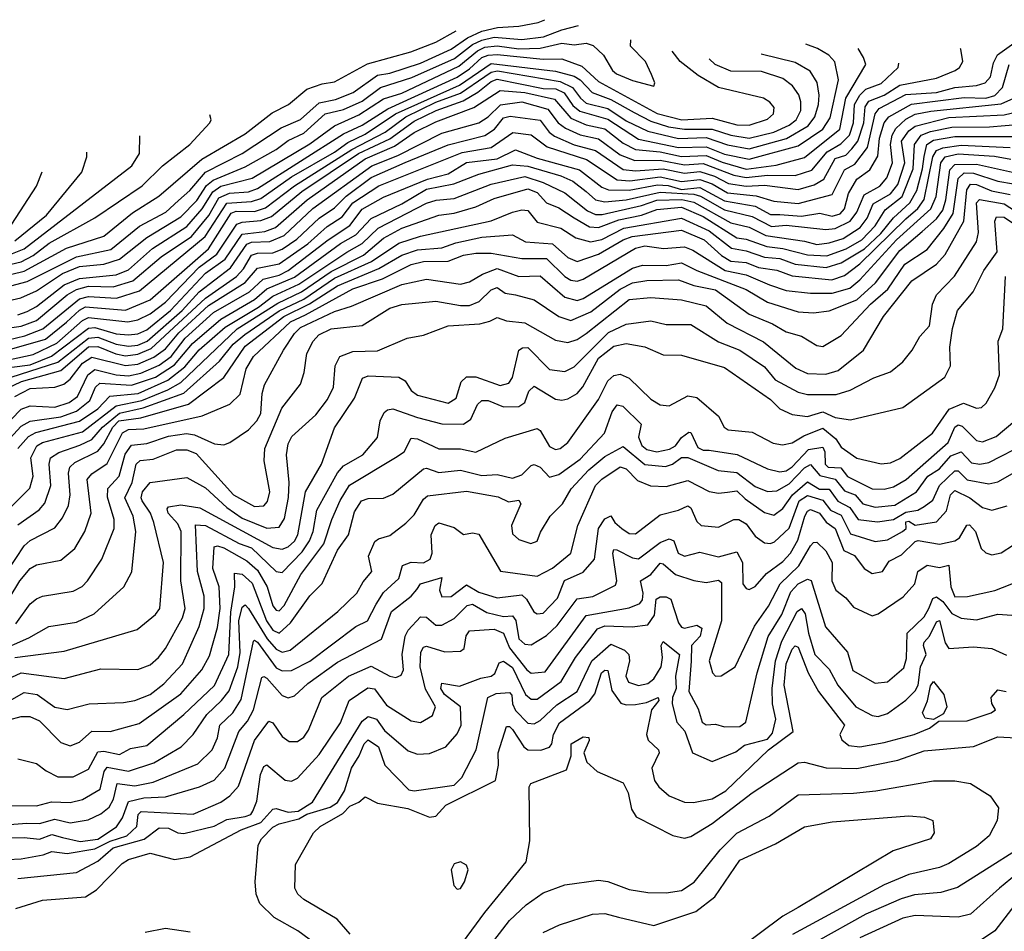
# Model space of a CAD drawing. Extents: x 1173029 to 1307123, y 522559 to 678521.
# Tile 559 of 623: x 1221741 to 1224946, y 668564 to 671531. Entities that reach past the tile are written whole.
import ezdxf

# ---------------------------------------------------------------- set-up
doc = ezdxf.new("R2010")
doc.units = 0

msp = doc.modelspace()

# ---------------------------------------------------------------- linework, layer by layer
at = {"layer": '0CON10XD'}
for points in [[(1221625, 670641.5), (1221765, 670678.9), (1221925, 670758.9), (1222036.8, 670783.2), (1222130.9, 670859.1), (1222216.5, 670905), (1222257.9, 670942.1), (1222294.8, 670975.2), (1222345.2, 671034.8), (1222464.8, 671095), (1222591.6, 671178.4), (1222655, 671205.9), (1222715, 671260.4), (1222768.6, 671271.4), (1222826, 671294), (1222905, 671349.9), (1222945, 671357), (1223045, 671389.5), (1223145.2, 671435), (1223198.5, 671471.5), (1223245, 671493.5), (1223295.4, 671505.4), (1223365, 671509.3), (1223428.7, 671521.3), (1223449.6, 671530.8)], [(1221645, 670603.1), (1221743.9, 670626.1), (1221795, 670648), (1221880, 670705), (1221935, 670727.3), (1222015, 670735.1), (1222065, 670751.6), (1222155, 670822.6), (1222265, 670889.7), (1222317.2, 670942.8), (1222349.2, 670990.8), (1222370.9, 671009.1), (1222475, 671051.8), (1222575, 671108.3), (1222615, 671138), (1222665, 671161.4), (1222735, 671224.4), (1222795, 671238.5), (1222855, 671265.3), (1222915, 671310.1), (1223017.3, 671342.7), (1223155.5, 671404.5), (1223215, 671450.2), (1223245, 671464.3), (1223285, 671473.6), (1223375, 671466.1), (1223445.2, 671474.8), (1223505, 671497.7), (1223559.9, 671512)], [(1221625, 670680.6), (1221755, 670712.8), (1221892.9, 670787), (1222015, 670826.5), (1222107.8, 670902.2), (1222193.6, 670956.4), (1222333.3, 671076.7), (1222475, 671159.8), (1222562.5, 671227.5), (1222616.1, 671255), (1222674.8, 671305.2), (1222725, 671322.2), (1222765, 671328.8), (1222872.7, 671387.3), (1223013.3, 671426.7), (1223095, 671457.9), (1223161.6, 671494.7)], [(1221685, 670420.2), (1221785, 670441.1), (1221861.6, 670478.4), (1221945, 670551.6), (1221965, 670562.2), (1222092.6, 670547.4), (1222125, 670554.2), (1222165, 670574.2), (1222215, 670611.7), (1222324.6, 670725.4), (1222382.6, 670767.4), (1222447.7, 670865), (1222465, 670872.2), (1222525, 670877.8), (1222559.8, 670890.2), (1222658.7, 670971.3), (1222843.4, 671095), (1222945, 671142.7), (1223025, 671200.9), (1223095.9, 671235), (1223183.7, 671266.3), (1223232.2, 671295), (1223275, 671329.3), (1223295, 671337.8), (1223445, 671306.8), (1223485.6, 671305.6), (1223512.6, 671292.6), (1223541.6, 671251.6), (1223563.6, 671233.6), (1223655, 671207.2), (1223755, 671141.8), (1223885, 671114.5), (1223975, 671117.6), (1224035, 671093.5), (1224115, 671076.5), (1224275, 671119.9), (1224354.9, 671175), (1224378.2, 671211.8), (1224405.8, 671335), (1224393.4, 671393.4), (1224374.7, 671415), (1224337.6, 671437.6), (1224299, 671451.5)], [(1221725.2, 670305), (1221775, 670330.7), (1221854.6, 670335.4), (1221884.7, 670345.3), (1221905, 670361.6), (1221945, 670413.2), (1221975, 670432.8), (1222085, 670405.1), (1222125, 670410.3), (1222177.3, 670432.7), (1222215, 670459.3), (1222258.3, 670511.7), (1222355, 670600.5), (1222474.5, 670675.5), (1222515, 670721.8), (1222585, 670736.1), (1222678.6, 670801.4), (1222741.8, 670858.2), (1222790.4, 670889.6), (1222825.3, 670934.7), (1222910, 670990), (1223180.8, 671099.2), (1223275.5, 671114.5), (1223345.9, 671164.1), (1223405, 671155.8), (1223457.1, 671117.1), (1223585.9, 671075.9), (1223685, 671009.7), (1223726.7, 671006.7), (1223825, 671019.4), (1223895, 671004.3), (1223955, 671010.6), (1223995, 670996.8), (1224045, 670967), (1224138.1, 670958.1), (1224195, 670940.5), (1224275, 670933.1), (1224385, 670961.9), (1224425, 671042.4), (1224458.9, 671061.1), (1224500.2, 671115), (1224525.7, 671224.3), (1224538.6, 671241.4), (1224625, 671287.5), (1224725, 671294.3), (1224785, 671310.4), (1224855, 671316.3), (1224883.5, 671325), (1224900.6, 671345), (1224909.9, 671390.1), (1224923.5, 671416.5), (1224991.6, 671465)], [(1221735, 670570.6), (1221765, 670581.1), (1221795, 670597.8), (1221885, 670667.9), (1221935, 670688.9), (1222055, 670700.1), (1222095, 670716.9), (1222173.3, 670786.7), (1222285, 670858.4), (1222335, 670915.4), (1222369, 670971), (1222395, 670989.3), (1222497.4, 671015), (1222685, 671126.6), (1222765, 671185.9), (1222845, 671221.1), (1222925, 671273.5), (1222985, 671291.8), (1223170.4, 671379.6), (1223230.3, 671429.7), (1223255, 671441.2), (1223295, 671446.2), (1223365, 671436), (1223435, 671437.9), (1223505, 671454.9), (1223545, 671449.4), (1223585, 671454.8), (1223606.9, 671446.9), (1223641.1, 671415), (1223670.7, 671365), (1223683.6, 671355), (1223735, 671332.8), (1223805, 671314.2), (1223808, 671325), (1223797.7, 671352.3), (1223777.5, 671395), (1223728.5, 671445), (1223730.4, 671465.6)], [(1221685, 670525.3), (1221745, 670534), (1221795, 670551.6), (1221894.9, 670635), (1221925, 670652.5), (1221965, 670663.3), (1222045, 670661.1), (1222108.6, 670681.4), (1222201.3, 670758.7), (1222300.3, 670825), (1222355.9, 670894.1), (1222388.9, 670951.1), (1222423.6, 670966.4), (1222485, 670971.2), (1222515, 670982), (1222795, 671159.7), (1222855, 671187.5), (1222939.1, 671240.9), (1223165, 671344), (1223205, 671370.4), (1223245, 671407.6), (1223265, 671415.5), (1223295, 671417.5), (1223445, 671402.1), (1223505, 671403.8), (1223570, 671380), (1223625, 671329.2), (1223815.7, 671225.7), (1223895.4, 671205.4), (1223995, 671210.7), (1224075, 671188.5), (1224115, 671187.6), (1224175, 671207.6), (1224194.5, 671225), (1224196.4, 671245), (1224182.7, 671262.7), (1224162, 671275), (1224015, 671309.7), (1223949.5, 671349.5), (1223890.4, 671395), (1223864.8, 671428.6)], [(1221685, 670451.5), (1221825, 670491.3), (1221893.2, 670546.8), (1221935, 670585.5), (1221955, 670596.1), (1222084.7, 670585.3), (1222165, 670619), (1222355.1, 670785), (1222428.8, 670901.2), (1222445, 670907.5), (1222505, 670907.2), (1222541.2, 670918.8), (1222635, 670990.5), (1222821.8, 671108.2), (1222930.5, 671165), (1222997.3, 671215), (1223095, 671262.8), (1223175, 671291.4), (1223255, 671345.9), (1223275, 671359.9), (1223295.6, 671364.4), (1223499.5, 671329.5), (1223540.1, 671310.1), (1223565.6, 671275), (1223585, 671259.1), (1223655, 671241.4), (1223715, 671201.8), (1223785, 671167.7), (1223885, 671144.2), (1223975, 671147), (1224045, 671123.9), (1224115, 671110.8), (1224236.2, 671143.8), (1224307, 671185), (1224328.3, 671215), (1224340.8, 671255), (1224342.9, 671285), (1224336.3, 671326.3), (1224313.3, 671363.3), (1224265, 671391.5), (1224154.2, 671418.1)], [(1221699.1, 670330.9), (1221746.8, 670353.2), (1221875, 670389.8), (1221965, 670466.2), (1221995, 670467.8), (1222053.2, 670443.2), (1222085, 670437), (1222125, 670442.2), (1222168.6, 670461.4), (1222345.7, 670624.3), (1222445.8, 670695), (1222469.4, 670720.6), (1222495.2, 670764.7), (1222515, 670771.4), (1222565, 670772.2), (1222595, 670784.4), (1222643.2, 670816.8), (1222715, 670885.1), (1222765, 670918.5), (1222803.8, 670956.2), (1222885, 671017.6), (1222995, 671066.1), (1223135, 671123.5), (1223255, 671153.7), (1223285.8, 671174.2), (1223315, 671211.8), (1223337, 671217), (1223435, 671203.9), (1223464.3, 671165), (1223481.8, 671151.8), (1223545, 671124.1), (1223614.9, 671104.9), (1223705, 671043.7), (1223745, 671038.5), (1223835, 671045.3), (1223905, 671031.2), (1223955, 671036.9), (1224001.9, 671021.9), (1224048.2, 670998.2), (1224105, 670988.7), (1224165, 670991.9), (1224275, 670978.1), (1224326.8, 670993.2), (1224358, 671012), (1224395, 671079.1), (1224430.1, 671089.9), (1224449.7, 671110.3), (1224469.3, 671135), (1224488.6, 671195), (1224493.1, 671246.9), (1224504.2, 671265.8), (1224555, 671285.1), (1224605, 671318), (1224725, 671341), (1224785.6, 671365), (1224800, 671375), (1224811.1, 671395), (1224803.6, 671435), (1224802.5, 671436.9)], [(1221715, 670400.6), (1221775, 670408.1), (1221843.8, 670436.2), (1221965, 670527), (1221985, 670529.2), (1222055, 670509.1), (1222095, 670505.1), (1222125, 670508.4), (1222155, 670521.7), (1222231.8, 670585), (1222345, 670706.1), (1222408.9, 670751.1), (1222465, 670832.7), (1222538.5, 670841.5), (1222573.5, 670855), (1222676.8, 670945), (1222865, 671077.8), (1222961, 671119), (1223025, 671163.2), (1223095, 671198.9), (1223219, 671245), (1223305, 671300.4), (1223385, 671293.6), (1223481.8, 671271.8), (1223535, 671210.5), (1223585, 671188.2), (1223645, 671175.3), (1223705, 671129.3), (1223745, 671108), (1223825, 671100.7), (1223895, 671086.1), (1223975, 671089.4), (1224027.2, 671067.2), (1224105, 671044.9), (1224202.5, 671057.5), (1224295, 671082.4), (1224409.9, 671175), (1224429.4, 671275), (1224494.8, 671385), (1224487.6, 671407.6), (1224469.4, 671437)], [(1221645, 670160.9), (1221745, 670263.1), (1221775, 670273.9), (1221855, 670270.5), (1221901.7, 670285), (1221929, 670305), (1221961.9, 670375), (1221985, 670392.1), (1222055, 670375.4), (1222095, 670372.3), (1222135, 670380.1), (1222195, 670406.9), (1222233.4, 670435), (1222279.3, 670495), (1222371.8, 670578.2), (1222488.2, 670645), (1222533.6, 670686.4), (1222585, 670699.5), (1222615, 670714.9), (1222745, 670814.2), (1222815, 670861.6), (1222855, 670914.6), (1222925, 670952.8), (1223068.1, 671011.9), (1223135, 671029.2), (1223195, 671066), (1223295, 671078.3), (1223355, 671107.4), (1223425, 671080.7), (1223562.7, 671042.7), (1223635, 670985.7), (1223656.8, 670976.8), (1223725, 670976.1), (1223816.9, 670993.1), (1223851.2, 670991.2), (1223895, 670977.8), (1223954.9, 670984.9), (1224035, 670941.7), (1224135, 670923.8), (1224185, 670896.6), (1224215, 670896.7), (1224285, 670891.3), (1224345, 670901.1), (1224385, 670891.9), (1224411.2, 670898.8), (1224425.9, 670915), (1224438.5, 670965), (1224465, 671011.9), (1224507.8, 671042.2), (1224533.5, 671086.5), (1224539.7, 671145), (1224555, 671195.2), (1224569.5, 671215), (1224643.7, 671256.3), (1224815, 671277.8), (1224885, 671275.2), (1224915, 671283.6), (1224940, 671310), (1224961.8, 671385)], [(1221675, 670482.7), (1221757.6, 670502.4), (1221815.4, 670524.6), (1221935, 670622.5), (1221965, 670630.5), (1222055.3, 670624.7), (1222131.1, 670648.9), (1222344.5, 670825), (1222415, 670934.3), (1222495, 670939.5), (1222525, 670948.8), (1222625, 671019.3), (1222765, 671100), (1222808.6, 671131.4), (1222865, 671158.4), (1222963.6, 671225), (1223171.8, 671318.2), (1223275, 671388.7), (1223485, 671363.5), (1223545, 671346.8), (1223565.1, 671335.1), (1223603.5, 671293.5), (1223665, 671271.4), (1223741.2, 671228.8), (1223795, 671200.3), (1223852.6, 671182.6), (1223904.2, 671174.2), (1223994.6, 671174.6), (1224055, 671154.9), (1224115, 671145.6), (1224195, 671164.9), (1224245, 671187.7), (1224267.7, 671205), (1224282.8, 671235), (1224283.4, 671263.4), (1224276.4, 671286.4), (1224255.7, 671315.7), (1224225, 671339.2), (1224155, 671361.9), (1224055, 671363.7), (1224004.7, 671385), (1223985.2, 671403.6)], [(1221682, 670358), (1221865, 670416.3), (1221965, 670494.5), (1221995, 670497.3), (1222055, 670475.4), (1222095, 670468.3), (1222125, 670472.2), (1222155.1, 670484.9), (1222270, 670585), (1222324.6, 670645.4), (1222427.1, 670722.9), (1222480.1, 670799.9), (1222495, 670806.5), (1222555, 670808.8), (1222601.4, 670828.6), (1222695, 670916), (1222886.6, 671055), (1222971.1, 671088.9), (1223115, 671161.1), (1223235, 671195.1), (1223265, 671214.8), (1223305.8, 671254.2), (1223375, 671263.9), (1223460, 671240), (1223493.5, 671195), (1223517.7, 671177.7), (1223565, 671156.4), (1223625, 671143.4), (1223695, 671091.5), (1223742.5, 671072.5), (1223825, 671073.3), (1223905, 671058.5), (1223965, 671063.3), (1224065.3, 671025.3), (1224105, 671017.4), (1224175, 671025.4), (1224265, 671024), (1224318.9, 671041.1), (1224369, 671101), (1224413.3, 671126.7), (1224441.3, 671155), (1224454.7, 671195), (1224458.3, 671255), (1224475.1, 671284.9), (1224495, 671304.4), (1224545, 671323), (1224600, 671375), (1224602.6, 671389.2)], [(1221696.9, 670155), (1221745, 670208.2), (1221775, 670224.5), (1221875, 670238.6), (1221925, 670257.1), (1221968.4, 670291.6), (1221987.4, 670335), (1222001.6, 670348.4), (1222105, 670341.1), (1222182.4, 670367.6), (1222245, 670407.7), (1222302.6, 670477.4), (1222395, 670556.4), (1222505, 670619.9), (1222545, 670655.1), (1222635, 670692.9), (1222785, 670802.2), (1222835, 670830.9), (1222885, 670884.4), (1222985, 670931.4), (1223065, 670979.1), (1223153.6, 670996.4), (1223235, 671028.3), (1223345, 671059), (1223395, 671054), (1223502.5, 671022.5), (1223541, 671005), (1223585, 670972.2), (1223615, 670944.6), (1223645, 670937.9), (1223715, 670944.8), (1223825, 670969.2), (1223935, 670962.8), (1223956.5, 670956.5), (1224035, 670911.8), (1224125, 670890.9), (1224187.7, 670857.7), (1224235, 670862.3), (1224365, 670848.6), (1224395, 670851.1), (1224444.1, 670875), (1224465.1, 670904.9), (1224489, 670961), (1224540.5, 670989.5), (1224563.3, 671016.7), (1224581.1, 671065), (1224575.1, 671125), (1224580.6, 671155), (1224592.8, 671177.2), (1224625, 671207.4), (1224655, 671223.5), (1224706.8, 671233.2), (1224935, 671256.8), (1224976.9, 671275)], [(1221605, 670710.2), (1221745, 670742.8), (1221785, 670763.7), (1221836.3, 670803.7), (1221985, 670886), (1222139.4, 670990.6), (1222205, 671054.8), (1222294.6, 671125), (1222359.4, 671195), (1222364.2, 671205), (1222359.8, 671220.7)], [(1221734.9, 670135), (1221769.4, 670175), (1221792.9, 670187.1), (1221935, 670224.7), (1221994.6, 670265), (1222033.7, 670306.3), (1222126.3, 670315), (1222222.3, 670357.7), (1222278.4, 670401.6), (1222325, 670456.4), (1222409.3, 670530.7), (1222517.9, 670595), (1222565, 670630.9), (1222649.6, 670670.4), (1222805.2, 670774.8), (1222855, 670803), (1222907.6, 670852.4), (1223065, 670933.4), (1223096.4, 670943.6), (1223155, 670949.3), (1223275, 670996), (1223385, 671020.5), (1223445, 671001.1), (1223515, 670967.9), (1223588.5, 670908.5), (1223615, 670897.3), (1223636.7, 670896.7), (1223765, 670926.1), (1223815, 670943.8), (1223895.8, 670945.8), (1223935, 670937.5), (1224055, 670870), (1224115, 670855.5), (1224168.8, 670828.8), (1224295, 670809.9), (1224335, 670799.3), (1224375.1, 670805.1), (1224420.7, 670819.3), (1224476.8, 670855), (1224499.5, 670885), (1224518.7, 670931.3), (1224575, 670964.7), (1224598.6, 670995), (1224621.9, 671065), (1224610.5, 671135), (1224635, 671169.2), (1224655, 671184.7), (1224765, 671212.1), (1224945, 671220.9), (1225004.4, 671235.6)], [(1221698.3, 669931.7), (1221773.9, 670006.1), (1221784, 670045), (1221777.2, 670105), (1221796.2, 670143.8), (1221815, 670155.3), (1221945, 670190.1), (1222055, 670274.2), (1222137.9, 670292.1), (1222223.3, 670326.7), (1222265, 670350.5), (1222448.8, 670525), (1222581.4, 670608.6), (1222658, 670645), (1222755, 670711.6), (1222859.5, 670765), (1222925, 670820.1), (1222985, 670852.1), (1223105, 670894.9), (1223155, 670901.6), (1223225, 670921.4), (1223285, 670949.4), (1223395, 670980.7), (1223425, 670968.1), (1223455, 670934.4), (1223495, 670918.8), (1223545.6, 670885.6), (1223595, 670857.2), (1223625, 670854.7), (1223690.3, 670879.7), (1223765, 670894.9), (1223815, 670913.4), (1223895, 670920.8), (1223965, 670890.9), (1224075, 670821.1), (1224105, 670816.9), (1224172.5, 670792.5), (1224225, 670786.1), (1224305, 670765.5), (1224367.4, 670762.6), (1224430.6, 670785), (1224481.3, 670815), (1224525, 670860), (1224558.2, 670911.8), (1224612.7, 670955), (1224649.4, 671045), (1224653.1, 671125), (1224675.2, 671154.8), (1224705, 671167.2), (1224775, 671181), (1224897.5, 671182.5), (1224999.2, 671190.8)], [(1221695, 670761.3), (1221755, 670785.1), (1222105.9, 671055), (1222130.7, 671095), (1222131.8, 671152.8)], [(1221672.7, 669695), (1221755, 669818.3), (1221775, 669836), (1221855, 669877.8), (1221880.2, 669909.8), (1221899.6, 669949.6), (1221905.2, 669984.9), (1221899.1, 670055), (1221903.7, 670075), (1221920.5, 670089.5), (1221995, 670126.7), (1222015, 670150.7), (1222043.9, 670205), (1222063, 670225), (1222135, 670235.7), (1222290.2, 670279.8), (1222405, 670366.5), (1222475, 670468.8), (1222600.9, 670565), (1222683.9, 670606.1), (1222775, 670665.1), (1222909.3, 670720.7), (1222985, 670764.9), (1223035, 670782.1), (1223115, 670788.8), (1223160, 670805), (1223245, 670822.7), (1223345, 670831.2), (1223387.5, 670807.5), (1223475, 670801.1), (1223525, 670757.5), (1223555, 670744.5), (1223625, 670767.6), (1223705, 670814.9), (1223734.3, 670825.7), (1223895, 670845.7), (1223968.1, 670815), (1224025, 670763.9), (1224055, 670745.3), (1224105, 670740.2), (1224145.7, 670724.3), (1224205, 670715.3), (1224255, 670697.7), (1224383.8, 670683.8), (1224425, 670698.6), (1224475, 670735.9), (1224625, 670882.5), (1224664.1, 670915.9), (1224685, 670945.6), (1224713, 671085), (1224725.2, 671105), (1224746, 671114), (1224805, 671122.7), (1224965, 671114.7)], [(1221735, 669887.5), (1221803.8, 669936.2), (1221822.4, 669957.6), (1221841.8, 670015), (1221836.1, 670085), (1221840.9, 670105), (1221868, 670122), (1221936.3, 670146.3), (1221975, 670164.4), (1222010.4, 670205), (1222065, 670251), (1222142.3, 670267.7), (1222274.5, 670315.5), (1222390.8, 670419.2), (1222435.1, 670475), (1222473.3, 670506.7), (1222585, 670583.7), (1222665, 670621.5), (1222765, 670689.4), (1222885.5, 670744.5), (1222975, 670803.7), (1223045, 670826.7), (1223275, 670875.9), (1223344.8, 670904.7), (1223375, 670912.3), (1223395, 670909.6), (1223425, 670871.7), (1223502.5, 670852.5), (1223551.4, 670821.4), (1223598.3, 670808.3), (1223635, 670815.7), (1223707.6, 670852.4), (1223895, 670884.7), (1223985, 670843.8), (1224057.4, 670787.4), (1224105, 670779.2), (1224165, 670758.5), (1224215, 670754.2), (1224265, 670735.7), (1224365.8, 670724.2), (1224415, 670739.8), (1224490.9, 670785), (1224543.2, 670835), (1224585, 670886.4), (1224638.6, 670935), (1224660.4, 670975), (1224679.7, 671045), (1224684.4, 671085.6), (1224693.5, 671125), (1224715, 671138.7), (1224785, 671150.4), (1225025, 671150.5)], [(1221725, 670811.4), (1221827.4, 670895), (1221943.3, 671035), (1221959.6, 671085), (1221958.7, 671100.2)], [(1222670.9, 670570.9), (1222825, 670654.9), (1222921.9, 670688.1), (1223015, 670734.4), (1223055, 670743.7), (1223135, 670745.2), (1223185, 670764.5), (1223225, 670770.8), (1223275, 670771.4), (1223375, 670753.3), (1223455, 670753.5), (1223515, 670694.8), (1223535, 670683), (1223555, 670680.2), (1223575, 670686.2), (1223745, 670787.8), (1223775, 670794.9), (1223836.1, 670786.1), (1223905, 670791.7), (1223931.4, 670781.4), (1224037.2, 670715), (1224105, 670700.3), (1224181.8, 670668.2), (1224235, 670650.1), (1224315, 670641.1), (1224385, 670640.7), (1224442.6, 670657.4), (1224475, 670683.9), (1224595, 670814.9), (1224706.4, 670915), (1224723.8, 670955), (1224739.3, 671065), (1224753.3, 671085), (1224795, 671094.6), (1224913.6, 671086.4), (1224966.8, 671076.8)], [(1221727.8, 669565), (1221775, 669630), (1221795, 669646.4), (1221815, 669655.3), (1221915, 669671.2), (1221943.7, 669686.3), (1221961.2, 669705), (1222007.9, 669775), (1222047.6, 669875), (1222047.9, 669905), (1222026.7, 669976.7), (1222027.4, 670005), (1222064.4, 670045.6), (1222083.4, 670116.6), (1222105, 670146.1), (1222155, 670151.4), (1222225, 670175.3), (1222283.9, 670183.9), (1222309.5, 670179.5), (1222375, 670151.2), (1222405, 670147.1), (1222425, 670154.5), (1222485, 670196), (1222512.6, 670225), (1222525, 670249.5), (1222529.8, 670315), (1222537.7, 670342.3), (1222598.8, 670455), (1222635, 670510.2), (1222655, 670529), (1222765, 670581.8), (1222821.2, 670598.8), (1222985, 670668.6), (1223065, 670686.4), (1223175, 670669.8), (1223205, 670677.8), (1223246.9, 670703.1), (1223295, 670721.4), (1223364.8, 670695.2), (1223435, 670697), (1223515, 670627.7), (1223555, 670616.9), (1223575, 670623.2), (1223735, 670722.6), (1223768, 670732), (1223845, 670730.5), (1223895, 670739.5), (1223945, 670714.4), (1224105, 670653.2), (1224175, 670611.3), (1224275, 670580.7), (1224325, 670577.4), (1224375, 670583.7), (1224465, 670619.2), (1224526.6, 670675), (1224605, 670779.3), (1224678.3, 670841.7), (1224725, 670882.4), (1224745, 670910.6), (1224755.4, 670945), (1224768, 671042), (1224785, 671059.8), (1224855, 671060.5), (1224982.5, 671032.5)], [(1221665.9, 669474.1), (1221770.1, 669519.9), (1221835, 669556.3), (1221925, 669570), (1221982.7, 669597.3), (1222079.1, 669685), (1222105.7, 669734.3), (1222118.8, 669865), (1222109.5, 669915), (1222082.6, 669975), (1222106.7, 670025), (1222119.4, 670085), (1222133.1, 670096.9), (1222175, 670100.5), (1222250.9, 670130.9), (1222285, 670131.5), (1222315, 670119.6), (1222436.1, 669985), (1222505, 669947.3), (1222535, 669949.2), (1222547.2, 669962.8), (1222555.2, 669995), (1222535.9, 670095), (1222539, 670135), (1222593.8, 670266.2), (1222654.7, 670345), (1222667.1, 670382.9), (1222674.8, 670445), (1222695.7, 670485), (1222714.7, 670505), (1222755, 670524.4), (1222855, 670536.2), (1222945, 670592), (1222985, 670604), (1223095, 670614.8), (1223175, 670600.4), (1223205, 670600.9), (1223236.2, 670613.8), (1223275, 670651.9), (1223295, 670659.7), (1223321, 670641), (1223355, 670635.4), (1223415, 670619), (1223495.4, 670565.4), (1223535, 670552.3), (1223599.7, 670580.3), (1223695, 670654.4), (1223735, 670674.5), (1223781.9, 670681.9), (1223885, 670684.2), (1223935, 670665.7), (1224005, 670652.2), (1224115, 670572.4), (1224191.4, 670541.4), (1224235, 670515.6), (1224285, 670500.8), (1224335, 670470.8), (1224355, 670467.7), (1224415, 670503.1), (1224509.5, 670605), (1224566, 670654), (1224622.3, 670735), (1224695, 670783.4), (1224748.5, 670851.5), (1224779.5, 670900.5), (1224795.9, 671014.1), (1224815, 671032.4), (1224845, 671031.9), (1224925, 671005.5), (1224975, 670996.8)], [(1221715.3, 670865), (1221795, 670989.5), (1221813.8, 671036.1)], [(1221725, 669454.9), (1221885, 669476.5), (1222123.3, 669546.7), (1222182.7, 669595), (1222196.9, 669615), (1222209.2, 669765), (1222177.5, 669895), (1222166.4, 669925), (1222139.2, 669965), (1222135.5, 669975), (1222140.6, 669995), (1222164.8, 670025.2), (1222285, 670041.3), (1222345, 670007.2), (1222415, 669943.5), (1222465, 669908.5), (1222545, 669876.7), (1222585, 669879.5), (1222602.7, 669907.3), (1222615.7, 669975.7), (1222618.3, 670025), (1222608.6, 670115), (1222615, 670150.8), (1222626.4, 670175), (1222705, 670244.7), (1222742.6, 670295), (1222761.7, 670335), (1222767.3, 670405), (1222782.5, 670435), (1222825, 670451.1), (1222905, 670453.1), (1223002, 670495), (1223055, 670504.1), (1223135.6, 670534.4), (1223238.5, 670541.5), (1223270.4, 670549.6), (1223295, 670561.8), (1223325, 670550.7), (1223385, 670543.9), (1223485, 670488), (1223525, 670480.6), (1223555, 670490), (1223585, 670509.8), (1223725, 670620), (1223795, 670627.2), (1223895, 670619.2), (1223975, 670599.8), (1224043, 670543), (1224162.2, 670482.2), (1224266.5, 670396.5), (1224305, 670380), (1224365, 670377.1), (1224405, 670389.4), (1224487.6, 670455), (1224551.9, 670565), (1224645, 670681.6), (1224724.7, 670735.3), (1224753.1, 670766.9), (1224813.7, 670875), (1224823.3, 670976.7), (1224835, 670995.8), (1224855, 670994.3), (1224903.8, 670973.8), (1224965, 670962.4)], [(1221715, 669391.4), (1221745, 669405.8), (1221885, 669387.6), (1222005, 669418.4), (1222125, 669416.5), (1222165, 669431.8), (1222192.2, 669455), (1222214.9, 669485.1), (1222270.7, 669585), (1222278.8, 669615), (1222265.1, 669705), (1222266.5, 669865), (1222255, 669890.2), (1222224.2, 669925), (1222220.5, 669939.5), (1222224.6, 669945.4), (1222265, 669951.7), (1222327.1, 669942.9), (1222565, 669813.8), (1222595, 669807.9), (1222614.7, 669815), (1222635, 669833.6), (1222646.5, 669855), (1222670.7, 669995), (1222722.6, 670085), (1222765, 670202.9), (1222830.4, 670299.6), (1222856.1, 670363.9), (1222875, 670371.8), (1222975, 670367.9), (1222995, 670355.4), (1223014.5, 670324.5), (1223035, 670309.5), (1223135, 670283), (1223161, 670299), (1223177.4, 670352.6), (1223195, 670369), (1223225, 670368.9), (1223305, 670340.9), (1223332.4, 670347.6), (1223345, 670366.7), (1223365, 670455.2), (1223376.8, 670463.2), (1223395, 670463.7), (1223465, 670392.4), (1223515, 670386), (1223545, 670401), (1223657.5, 670512.5), (1223715, 670540.5), (1223795, 670551), (1223845, 670538.7), (1223925, 670539), (1224015, 670482.4), (1224085, 670455.2), (1224165, 670400.8), (1224199.2, 670359.2), (1224275, 670319.1), (1224305, 670311.2), (1224398.6, 670311.4), (1224443.3, 670325), (1224520.6, 670365), (1224574.7, 670385.3), (1224615, 670417.5), (1224646.1, 670455), (1224670.2, 670499.7), (1224702.3, 670535), (1224711.8, 670605), (1224724.7, 670635), (1224783.8, 670696.2), (1224855, 670807.5), (1224861.9, 670838.1), (1224854.7, 670935), (1224864.5, 670945.5), (1224945, 670931.9), (1225003.6, 670893.6)], [(1221605, 669257.4), (1221755, 669341.7), (1221797.3, 669335), (1221855, 669294.3), (1221895, 669286.7), (1221966.7, 669305), (1222078.7, 669308.7), (1222115, 669315.2), (1222165, 669335.2), (1222209.9, 669370.1), (1222270.4, 669435), (1222325, 669556.1), (1222340.7, 669615), (1222341.2, 669655), (1222319, 669735), (1222313.4, 669886.6), (1222345, 669884.9), (1222455, 669826), (1222495, 669812.4), (1222575, 669735.2), (1222595, 669731.6), (1222660.4, 669799.6), (1222683.7, 669835), (1222696, 669865), (1222707.3, 669935), (1222775, 670056.7), (1222795, 670079.1), (1222857.3, 670115), (1222905, 670171.5), (1222914, 670226), (1222927.4, 670252.6), (1222938.2, 670261.8), (1222955, 670264.7), (1223035, 670236.9), (1223115, 670215.8), (1223185, 670214.8), (1223209.5, 670230.5), (1223231, 670279), (1223245, 670291.3), (1223265, 670291.9), (1223315, 670271.2), (1223365, 670272.4), (1223384.8, 670285.2), (1223397.9, 670322.1), (1223415, 670338.8), (1223485, 670295.9), (1223505, 670292.4), (1223525, 670296.8), (1223555, 670314.7), (1223574.2, 670335.8), (1223625, 670428.9), (1223675, 670468.1), (1223715, 670476.8), (1223775, 670466.4), (1223835, 670440), (1223895, 670439.3), (1224035, 670398.9), (1224185, 670294.7), (1224215, 670264.7), (1224255, 670246.2), (1224305, 670240), (1224355, 670254.3), (1224395, 670236.7), (1224445, 670229), (1224615, 670269.1), (1224752.2, 670367.8), (1224770, 670405), (1224768.8, 670465), (1224776.4, 670526.4), (1224792.9, 670585), (1224844.5, 670645.5), (1224879.3, 670715), (1224922.5, 670775), (1224914.3, 670875), (1224920.4, 670889.6), (1224945, 670888.1), (1224994.9, 670854.9)], [(1221705, 669252.6), (1221745, 669263.4), (1221773.7, 669263.7), (1221805, 669249.6), (1221875, 669178.4), (1221905, 669168.4), (1221935, 669180.3), (1221975, 669216), (1222035, 669214.3), (1222129.6, 669240.4), (1222265, 669337.6), (1222333.9, 669415), (1222358.9, 669461.1), (1222385, 669553.3), (1222393.3, 669615), (1222389.5, 669685), (1222369.3, 669745), (1222373.1, 669815), (1222385, 669818.7), (1222405, 669812.3), (1222479.8, 669769.8), (1222515, 669740.1), (1222546.5, 669685), (1222565, 669623.8), (1222575, 669609.7), (1222585, 669607.8), (1222602, 669625), (1222655.2, 669725), (1222730.5, 669825), (1222756.8, 669905), (1222783.9, 669966.1), (1222814.2, 670015.8), (1222963.9, 670106.1), (1222992.2, 670125), (1223015, 670168.6), (1223035, 670166.5), (1223105, 670134.1), (1223175, 670134), (1223225, 670123.4), (1223321.1, 670168.9), (1223425, 670200.9), (1223434.6, 670194.6), (1223465, 670142.3), (1223485, 670131.8), (1223500, 670135), (1223525, 670155.5), (1223624.9, 670295.1), (1223655, 670355.4), (1223675, 670372.7), (1223695, 670377.2), (1223725, 670363.9), (1223795, 670296.2), (1223825, 670277.3), (1223855, 670274.5), (1223915, 670306.4), (1223945, 670301.8), (1224015, 670240.5), (1224034.1, 670205), (1224046.5, 670196.5), (1224125, 670188.8), (1224193.1, 670153.1), (1224223.1, 670146.9), (1224255, 670154.3), (1224292.8, 670177.2), (1224355, 670201.4), (1224397.4, 670167.4), (1224415, 670140), (1224465, 670103.7), (1224545, 670085.8), (1224575, 670088.8), (1224605, 670102.6), (1224711.6, 670185), (1224766.2, 670263.8), (1224812.9, 670282.9), (1224855, 670266.9), (1224871.1, 670268.9), (1224886.9, 670283.1), (1224915, 670332.9), (1224929.7, 670375), (1224925.3, 670485), (1224940.9, 670525), (1224949.2, 670695)], [(1221670.3, 669589.7), (1221741, 669705), (1221775, 669744.7), (1221795, 669757), (1221875, 669772.4), (1221919.6, 669810.4), (1221952.5, 669865), (1221972.9, 669925), (1221960, 670035), (1221975, 670053.5), (1222025, 670087.2), (1222075, 670186.1), (1222095, 670196.9), (1222145, 670199.6), (1222335, 670241.7), (1222425, 670279.4), (1222458.2, 670311.8), (1222477.9, 670395), (1222501.2, 670435), (1222621.9, 670548.1), (1222670.9, 670570.9)], [(1221735, 669125.6), (1221795, 669110.5), (1221826.6, 669086.6), (1221865, 669066.8), (1221915, 669066.7), (1221965, 669092.6), (1221995, 669148.9), (1222015, 669150.7), (1222065, 669139.7), (1222101.1, 669158.9), (1222155, 669169), (1222275, 669269.6), (1222375, 669364), (1222420.9, 669465), (1222427.6, 669602.4), (1222441, 669685), (1222440.1, 669729.9), (1222465, 669726.5), (1222497.4, 669697.4), (1222544.4, 669575), (1222565, 669544.8), (1222585, 669534.8), (1222622.1, 669567.9), (1222685, 669655.9), (1222725, 669696.4), (1222774.6, 669804.6), (1222810.4, 669855), (1222830.7, 669929.3), (1222853.2, 669965), (1222875, 669973.1), (1222925, 669973.8), (1222955, 669986.4), (1223055, 670069.7), (1223065, 670072), (1223105, 670057.5), (1223175, 670064.6), (1223245, 670047.1), (1223295, 670050.4), (1223345, 670038.8), (1223375, 670050.2), (1223405, 670080.4), (1223415, 670083.4), (1223435, 670074.8), (1223465, 670042.5), (1223495, 670051.3), (1223565, 670101.3), (1223644.1, 670185), (1223669.1, 670255), (1223685, 670277.9), (1223703.6, 670273.6), (1223763.9, 670215), (1223755, 670172.5), (1223765.7, 670145.7), (1223782.5, 670132.5), (1223815, 670124.7), (1223856.2, 670133.8), (1223875.3, 670144.7), (1223895, 670171), (1223918.2, 670188.2), (1223925, 670187.5), (1223948.5, 670138.5), (1223965, 670130.5), (1223985, 670129.9), (1224076, 670116), (1224175, 670069.3), (1224215, 670059.8), (1224235, 670063.3), (1224255, 670075.8), (1224308.3, 670131.7), (1224355, 670139.7), (1224361.3, 670125), (1224362.1, 670085), (1224372.4, 670075), (1224413, 670073), (1224435, 670044.6), (1224515, 670004.2), (1224555, 670002.7), (1224585, 670010.7), (1224625.7, 670035), (1224762.3, 670155), (1224784.8, 670205), (1224795, 670212.4), (1224808.2, 670208.2), (1224855, 670162), (1224875, 670156.7), (1224919.1, 670175), (1224979.5, 670225)], [(1221715, 668974.2), (1221795, 668973.2), (1221844.2, 668985.8), (1221905, 668984.1), (1221945, 668993.7), (1222002.8, 669027.2), (1222015.5, 669084.5), (1222025, 669098.7), (1222095, 669086), (1222176.8, 669113.2), (1222266.6, 669165), (1222305.1, 669204.9), (1222349.9, 669270.1), (1222397.8, 669315), (1222422.7, 669347.3), (1222450.9, 669425), (1222458.4, 669471.6), (1222453.9, 669575), (1222465, 669619.3), (1222475, 669626.5), (1222485, 669614.7), (1222546, 669516), (1222575, 669482.1), (1222595, 669472.6), (1222620.7, 669479.3), (1222775.9, 669605), (1222838.5, 669665), (1222858.1, 669701.9), (1222886.8, 669735), (1222876, 669785), (1222897.1, 669832.9), (1222908.3, 669841.7), (1222945, 669852.5), (1222997.6, 669892.4), (1223025, 669919.7), (1223055, 669970.9), (1223068, 669982), (1223195, 669996.5), (1223297.7, 669977.7), (1223331.9, 669961.9), (1223365, 669967.1), (1223371.7, 669955), (1223341.5, 669885), (1223345, 669858), (1223365, 669839.4), (1223404.1, 669825.9), (1223425.5, 669834.5), (1223436.4, 669863.6), (1223467.7, 669915), (1223507.1, 669955), (1223535.6, 670004.4), (1223593.7, 670066.3), (1223645, 670110), (1223705, 670141.9), (1223775, 670083.4), (1223842.8, 670077.2), (1223865.4, 670085), (1223895, 670106.3), (1223915, 670106.5), (1224014.3, 670064.3), (1224075, 670057), (1224135, 670011.5), (1224175, 669995.2), (1224205, 669997.4), (1224245, 670020.5), (1224295, 670073), (1224315, 670083.9), (1224345, 670047.6), (1224395, 670036), (1224425, 669997.8), (1224459.6, 669985), (1224485.1, 669955.1), (1224525, 669945.1), (1224589.3, 669950.7), (1224660, 669995), (1224696.3, 670045), (1224735, 670069.1), (1224771.6, 670111.6), (1224805, 670124.8), (1224839.3, 670089.3), (1224865.4, 670084.6), (1224895, 670090), (1225017.5, 670152.5)], [(1221665, 668909), (1221763.9, 668916.1), (1221805, 668915.1), (1221855, 668929.1), (1221905, 668917.6), (1221963.2, 668926.8), (1222005, 668947.1), (1222031.4, 668968.6), (1222045.6, 668994.4), (1222058.2, 669045), (1222115, 669037.5), (1222175, 669050), (1222321, 669109), (1222367.3, 669155), (1222385, 669194.4), (1222392.4, 669235), (1222434.9, 669275.1), (1222461.5, 669318.5), (1222501.2, 669508.8), (1222505, 669511.9), (1222515, 669504.8), (1222575, 669422.1), (1222595, 669411.5), (1222625, 669412.8), (1222685, 669443.5), (1222835, 669556.4), (1222872.8, 669575), (1222901, 669629), (1222925, 669666.5), (1222975, 669712.7), (1222986.6, 669755), (1223015, 669766), (1223055, 669763.3), (1223077.1, 669775), (1223082.8, 669795), (1223079.6, 669855), (1223092.7, 669885), (1223105, 669893.7), (1223155, 669878.4), (1223185, 669855.5), (1223215, 669860.9), (1223235, 669856.2), (1223305.9, 669735.9), (1223425, 669720.3), (1223475, 669746), (1223535, 669794.7), (1223557.2, 669885), (1223615, 670014.7), (1223635, 670035.2), (1223695, 670075.7), (1223715, 670069.2), (1223751.7, 670031.7), (1223793.8, 670013.8), (1223845, 670012.3), (1223915, 670031.3), (1223985, 669995.2), (1224015, 669989.8), (1224045, 669992.9), (1224075, 669998), (1224101.7, 669971.7), (1224165, 669926.9), (1224195, 669919), (1224225, 669940.2), (1224255.7, 669985), (1224305, 670026.9), (1224343.7, 670003.7), (1224375, 670002.9), (1224404.2, 669964.2), (1224443.1, 669943.1), (1224469.5, 669905), (1224532.7, 669897.3), (1224585, 669904.7), (1224625, 669927.8), (1224664.5, 669935), (1224685, 669946.7), (1224712.5, 669967.6), (1224735.1, 670014.9), (1224785, 670062.9), (1224795, 670062.3), (1224825, 670033), (1224895, 670020), (1224925, 670027.2), (1224995, 670067)], [(1221625, 668867.8), (1221755, 668870), (1221805, 668863.9), (1221845, 668879), (1221880.2, 668870.2), (1221937, 668857), (1221995, 668864.2), (1222055.9, 668904.1), (1222075, 668933.4), (1222095, 668986.7), (1222145, 668999.1), (1222215, 669001.8), (1222325.4, 669034.6), (1222373.2, 669056.8), (1222408.8, 669095), (1222454.1, 669215), (1222481.7, 669248.3), (1222501.4, 669285), (1222529.2, 669390.8), (1222535, 669394), (1222545, 669388.4), (1222595, 669332.1), (1222615, 669324.1), (1222635, 669330.3), (1222678.8, 669371.2), (1222775, 669440.3), (1222918, 669515), (1222950.9, 669605), (1223015, 669655.5), (1223032.9, 669677.1), (1223045, 669695.2), (1223115, 669715.6), (1223106.8, 669675), (1223115, 669652.5), (1223145, 669653.9), (1223195, 669692.2), (1223235, 669667.7), (1223295, 669649.9), (1223375, 669659.3), (1223390.6, 669645), (1223414.2, 669604.2), (1223425, 669597.3), (1223445, 669599.8), (1223491, 669649), (1223514.1, 669705.9), (1223575, 669732.6), (1223611.1, 669775), (1223625, 669875.4), (1223645, 669906.2), (1223665, 669916.7), (1223677.3, 669895), (1223700.7, 669875), (1223725, 669859.2), (1223745, 669857.6), (1223825, 669919.7), (1223885, 669934.3), (1223915, 669948.8), (1223925, 669942.5), (1223945, 669897.8), (1223958.6, 669885), (1224015, 669879.7), (1224065, 669904.7), (1224081.2, 669905), (1224105, 669890.3), (1224135, 669850.5), (1224165, 669828.2), (1224185, 669826.2), (1224197.9, 669832.1), (1224245, 669876.3), (1224278, 669965), (1224305, 669982.9), (1224355, 669966.9), (1224380.1, 669935), (1224415, 669918.4), (1224445, 669857.4), (1224525, 669832.6), (1224565, 669838.2), (1224614.6, 669865.4), (1224626, 669875), (1224625, 669896.8), (1224635, 669898.8), (1224655, 669886.5), (1224725, 669896.7), (1224757.3, 669932.7), (1224770.6, 669985), (1224785, 669998.8), (1224832.9, 669975), (1224875, 669943.3), (1224905.2, 669934.8), (1224955, 669948.8)], [(1223684, 669806), (1223735, 669780.2), (1223755, 669777), (1223825, 669830.1), (1223855, 669841.3), (1223869.7, 669835), (1223884.3, 669795), (1223905, 669785.6), (1223955, 669798.4), (1224015, 669783.1), (1224075, 669798.8), (1224093.3, 669765), (1224094.8, 669694.8), (1224105, 669680), (1224115, 669676.7), (1224135, 669686.7), (1224171.2, 669728.8), (1224225, 669767.5), (1224249.5, 669795), (1224273.1, 669836.9), (1224296.1, 669915), (1224305, 669931.7), (1224315, 669937.3), (1224344.4, 669925), (1224365.3, 669895.3), (1224395, 669875.6), (1224423.2, 669803.2), (1224457.8, 669787.8), (1224488.9, 669745), (1224515, 669728.8), (1224548.8, 669735), (1224570.8, 669769.2), (1224611, 669789), (1224655, 669832.6), (1224665, 669835.9), (1224735, 669824), (1224785, 669835.3), (1224799.8, 669845), (1224823.5, 669886.5), (1224832.4, 669887.6), (1224852.1, 669865), (1224870.4, 669810.4), (1224885, 669796.5), (1224905, 669789.4), (1224935, 669796), (1224975, 669821.8)], [(1221655, 668795.9), (1221745, 668799.8), (1221817.1, 668812.9), (1221845, 668823.8), (1221895, 668818.1), (1221985, 668832.5), (1222035, 668857.6), (1222089.6, 668875), (1222121.5, 668905), (1222125.9, 668944.1), (1222135.6, 668954.4), (1222305, 668945.7), (1222395, 668985.2), (1222425, 669005.2), (1222452.8, 669037.2), (1222504.9, 669185.1), (1222552, 669248), (1222565, 669242.7), (1222595, 669198.2), (1222618.2, 669181.8), (1222645, 669182.6), (1222665, 669195.9), (1222680.7, 669219.3), (1222723.9, 669325), (1222811.3, 669395), (1222885, 669427.7), (1222945.4, 669394.6), (1222965, 669390.4), (1222982.6, 669397.4), (1222990.4, 669415), (1222985.1, 669465.1), (1222995.6, 669524.4), (1223005, 669544.1), (1223045, 669587.3), (1223065, 669587.2), (1223095, 669560.8), (1223115, 669560.9), (1223155, 669582.5), (1223196.8, 669625), (1223215, 669629), (1223261.5, 669601.5), (1223315, 669588.8), (1223345, 669591.5), (1223355.7, 669575.7), (1223365, 669515.9), (1223385, 669498.3), (1223405, 669496.4), (1223455, 669527.5), (1223490.2, 669559.8), (1223555, 669646.2), (1223606.1, 669653.9), (1223679.7, 669690.3), (1223684.8, 669705.2), (1223671.3, 669795), (1223675, 669807.1), (1223684, 669806)], [(1221734.2, 668735.8), (1221925, 668755.3), (1221995, 668792.5), (1222045, 668836.4), (1222145.4, 668864.6), (1222195, 668901.3), (1222225, 668900.3), (1222255, 668884.5), (1222275, 668882.2), (1222373.2, 668906.8), (1222415, 668927.9), (1222475, 668937.8), (1222493.1, 668945), (1222499.3, 668955), (1222512.2, 668987.8), (1222524.3, 669075), (1222535, 669101.2), (1222545, 669106.2), (1222605, 669055.9), (1222625, 669053.2), (1222645, 669063.3), (1222715, 669139.4), (1222785, 669243.2), (1222813, 669315), (1222873.7, 669356.3), (1222895, 669353.2), (1222935, 669300.7), (1223015, 669249.1), (1223045, 669243.6), (1223083.8, 669266.2), (1223094.2, 669295), (1223062, 669352), (1223044.3, 669425), (1223046.7, 669473.3), (1223055, 669489.3), (1223065, 669492.2), (1223125, 669473.8), (1223175, 669476.4), (1223187.5, 669485), (1223194.4, 669525.6), (1223205, 669541.9), (1223285, 669547.8), (1223315.1, 669535.1), (1223335, 669486.5), (1223391.1, 669415), (1223405, 669404.8), (1223450.9, 669409.1), (1223585, 669591.7), (1223725, 669617.5), (1223759.3, 669630.7), (1223767.4, 669642.6), (1223770.4, 669665), (1223761.5, 669705), (1223795, 669725.2), (1223825, 669762.6), (1223835, 669760.5), (1223875, 669725.9), (1223935, 669705.8), (1223975, 669699.6), (1224015, 669706.7), (1224025, 669700), (1224025.5, 669575), (1223984.4, 669445), (1223995.6, 669405), (1224005, 669395.2), (1224024.2, 669395.8), (1224070, 669425), (1224132.6, 669557.4), (1224177.9, 669622.1), (1224216.2, 669695), (1224276.4, 669753.6), (1224315, 669818.4), (1224325, 669829.7), (1224335, 669831.2), (1224365, 669802.2), (1224385.2, 669765), (1224384.1, 669705), (1224397.1, 669675), (1224429.5, 669649.5), (1224455, 669619.6), (1224515, 669591.1), (1224535, 669597.3), (1224616.7, 669653.3), (1224654.8, 669695), (1224664.1, 669735), (1224695, 669756.3), (1224735, 669748.5), (1224765.4, 669755.4), (1224771.7, 669685), (1224785, 669652.7), (1224825.7, 669654.3), (1224915, 669673.3), (1224995, 669704.7)], [(1223926.4, 669443.6), (1223919.2, 669345), (1223948.6, 669288.6), (1223962.1, 669245), (1223975, 669236.6), (1224005, 669238), (1224035, 669229.6), (1224085, 669230.8), (1224104.6, 669245.4), (1224140.7, 669405), (1224176.7, 669523.3), (1224221.2, 669595), (1224250.8, 669669.2), (1224275, 669695.1), (1224305, 669709.8), (1224316.5, 669706.5), (1224363.2, 669555), (1224435, 669472.5), (1224452.7, 669412.7), (1224525, 669371.4), (1224565, 669376.3), (1224618.6, 669421.4), (1224627.5, 669452.5), (1224629, 669535), (1224685, 669587.4), (1224699.7, 669615), (1224713, 669647), (1224725, 669653.3), (1224745, 669637.8), (1224775, 669598.9), (1224805, 669583.4), (1224855, 669578.2), (1224925, 669596.1), (1224985, 669592.6)], [(1221728.5, 668638.5), (1221815, 668666.1), (1221955, 668676.5), (1221991.1, 668698.9), (1222074.2, 668785), (1222095, 668797.8), (1222165, 668818.3), (1222245, 668798.2), (1222295, 668806.5), (1222461.6, 668895), (1222525, 668918.3), (1222565, 668961.6), (1222575, 668964), (1222615, 668952.2), (1222646.7, 668955), (1222694, 668985), (1222855, 669247.9), (1222875, 669263.6), (1222902, 669255), (1222927.7, 669217.7), (1223005, 669151.4), (1223035, 669140.8), (1223075, 669143.1), (1223128.2, 669165), (1223165, 669206.9), (1223177.2, 669235), (1223176, 669295), (1223123.9, 669335), (1223111.9, 669355), (1223115, 669372.2), (1223172.4, 669362.4), (1223241.7, 669388.3), (1223275, 669394.2), (1223286.7, 669403.3), (1223301.7, 669438.3), (1223315, 669443.3), (1223345, 669423.1), (1223387.3, 669335), (1223405, 669320), (1223425, 669319.8), (1223503, 669377), (1223549.4, 669455), (1223621.6, 669548.4), (1223645, 669558.5), (1223734.5, 669555.5), (1223785, 669561.6), (1223807, 669593), (1223812.9, 669645), (1223825, 669652.8), (1223845, 669653.1), (1223859.6, 669645), (1223885, 669567.8), (1223895, 669554.1), (1223905, 669550.8), (1223945, 669560.2), (1223960.5, 669550.5), (1223955.1, 669525), (1223926.9, 669495), (1223926.4, 669443.6)], [(1222703.6, 668523.6), (1222646, 668566), (1222568.9, 668608.9), (1222522.3, 668655), (1222510.7, 668685), (1222506.7, 668725), (1222517.4, 668845), (1222527.3, 668865), (1222565, 668903), (1222585, 668914.4), (1222649.2, 668930.8), (1222675, 668945.1), (1222751.1, 668968.9), (1222775, 668983.7), (1222798.1, 669021.9), (1222820.3, 669095), (1222845.5, 669135), (1222861.7, 669175), (1222875, 669187.3), (1222908.4, 669165), (1222929.1, 669105), (1223006.9, 669025), (1223025, 669021.1), (1223155, 669039.7), (1223180, 669065), (1223226.5, 669155), (1223264.8, 669325), (1223291.9, 669338.1), (1223335, 669341.2), (1223342.9, 669332.9), (1223344.9, 669305), (1223355, 669282.9), (1223395, 669241.9), (1223415, 669239.5), (1223435, 669250.9), (1223489, 669301), (1223555.1, 669344.9), (1223602.5, 669445), (1223665, 669499.3), (1223709.2, 669479.2), (1223723.5, 669465), (1223725.2, 669445), (1223713.5, 669395), (1223722.3, 669375), (1223755, 669364.1), (1223785, 669370.7), (1223805, 669386.2), (1223828.1, 669425), (1223833, 669455), (1223828.4, 669495), (1223835, 669507.1), (1223888, 669465), (1223875.8, 669394.2), (1223878, 669355), (1223865.3, 669325), (1223864.6, 669305), (1223879.2, 669245), (1223905.5, 669215.5), (1223931.1, 669145), (1223995, 669117.5), (1224071.3, 669148.7), (1224100.2, 669169.8), (1224175, 669189.4), (1224191.2, 669208.8), (1224201.4, 669255), (1224191.5, 669305), (1224189.9, 669355), (1224200.3, 669445), (1224221, 669509), (1224271, 669605), (1224285, 669615.3), (1224297.8, 669597.8), (1224307.9, 669535), (1224329.3, 669465), (1224375, 669417.6), (1224404, 669365), (1224462.4, 669295), (1224515, 669267.2), (1224535, 669263.7), (1224565, 669273.3), (1224625, 669316.1), (1224655, 669346.9), (1224665.3, 669365), (1224672.5, 669425), (1224691.1, 669465), (1224682.1, 669495), (1224684.6, 669505), (1224701.7, 669525), (1224725, 669571.1), (1224735, 669575.3), (1224752.7, 669502.7), (1224764.7, 669484.7), (1224845, 669490.6), (1224905, 669484.7), (1224952.9, 669462.9)], [(1222816.7, 668555), (1222774.4, 668604.4), (1222665, 668667.7), (1222646.4, 668685), (1222636.2, 668705), (1222638.1, 668781.9), (1222697.3, 668885), (1222718.2, 668905), (1222792.1, 668947.9), (1222815, 668971.2), (1222844.8, 668985), (1222865, 669002.3), (1222905, 668981.8), (1223003.6, 668963.6), (1223075, 668936), (1223095, 668938.8), (1223128, 668975), (1223289.8, 669055), (1223298.8, 669105), (1223298, 669145), (1223325, 669230.5), (1223335, 669231.1), (1223345, 669220.7), (1223381.4, 669165), (1223395, 669155.1), (1223436.6, 669153.4), (1223465, 669163.2), (1223472.4, 669175), (1223477.8, 669205), (1223497.5, 669242.5), (1223595.3, 669314.7), (1223612.4, 669337.6), (1223634.8, 669405), (1223645, 669413.9), (1223655, 669413.5), (1223667.8, 669347.8), (1223697.3, 669307.3), (1223715, 669301.2), (1223745, 669302.5), (1223781.1, 669308.9), (1223818.8, 669325), (1223820.6, 669315), (1223797.4, 669285), (1223780.4, 669205), (1223786.2, 669186.2), (1223820, 669155), (1223821.8, 669145), (1223798.1, 669095), (1223807.4, 669055), (1223820.6, 669035), (1223855, 669005.8), (1223905, 668985.2), (1223933.8, 668983.8), (1223995, 668995.5), (1224038.8, 669021.2), (1224178.4, 669155), (1224258.6, 669215), (1224228.7, 669365), (1224235.6, 669434.4), (1224255, 669482.6), (1224265, 669492.9), (1224275, 669488.9), (1224307, 669405), (1224340.8, 669345), (1224425.3, 669235), (1224410.6, 669205), (1224417, 669187), (1224439.6, 669169.6), (1224475, 669164.5), (1224555, 669178.6), (1224652.2, 669205), (1224701.9, 669225), (1224732, 669248), (1224825, 669249.7), (1224902.5, 669275), (1224917.1, 669285), (1224905.5, 669305.5), (1224903, 669325), (1224925, 669350.2), (1224951.8, 669345)], [(1224715, 669254), (1224688.4, 669258.4), (1224679.3, 669275), (1224695.9, 669314.1), (1224705, 669362.7), (1224715, 669377.8), (1224748.5, 669335), (1224758.2, 669295), (1224748, 669272), (1224715, 669254)], [(1223155, 668489.6), (1223254.3, 668625.7), (1223389.5, 668790.5), (1223400.9, 668859.1), (1223399.2, 669035), (1223404.2, 669045), (1223520.1, 669089.9), (1223536.2, 669135), (1223535.6, 669175), (1223575, 669196.9), (1223593.3, 669195), (1223594.3, 669185), (1223576.9, 669145), (1223587.1, 669115), (1223620.6, 669085), (1223705, 669047.1), (1223721.1, 669015), (1223732.4, 668962.4), (1223747.4, 668937.4), (1223866.4, 668876.4), (1223905, 668867.1), (1223925, 668873.2), (1223995, 668915.3), (1224125, 669014.7), (1224275, 669113.2), (1224295, 669114.8), (1224366, 669096), (1224465.9, 669094.1), (1224598.5, 669121.5), (1224685, 669152.1), (1224845, 669165.7), (1224925, 669197.1), (1224984.1, 669194.1)], [(1223261.9, 668505), (1223335, 668599.1), (1223389.3, 668650.7), (1223445, 668690), (1223515, 668715.3), (1223625, 668731.3), (1223655, 668726.6), (1223725, 668700.5), (1223785, 668691.2), (1223845, 668689.7), (1223895, 668697.5), (1223936, 668724), (1224020.9, 668829.1), (1224075, 668883.8), (1224180.7, 668939.3), (1224275, 669008.6), (1224455, 669014), (1224527.9, 669022.1), (1224715, 669054.3), (1224784.2, 669054.2), (1224836, 669045), (1224899.4, 669005), (1224926.4, 668966.4), (1224922.7, 668925), (1224896.2, 668875), (1224855, 668840.3), (1224765, 668784.8), (1224735, 668772.3), (1224635, 668749.3), (1224554.4, 668715.6), (1224256.2, 668553.8)], [(1223445, 668560.5), (1223498, 668585), (1223605, 668620), (1223645, 668622.2), (1223690.1, 668610.1), (1223805, 668583.1), (1223941.1, 668628.9), (1224003, 668677), (1224085, 668795.7), (1224200.8, 668849.2), (1224295, 668904.7), (1224385, 668920.8), (1224635, 668940), (1224685.5, 668935.5), (1224713.3, 668925), (1224717.5, 668885), (1224705.8, 668865), (1224583.8, 668826.2), (1224275, 668641.6), (1224225, 668613.9), (1224075, 668501.6)], [(1225085, 668891.6), (1224793.1, 668706.9), (1224739, 668691), (1224653.6, 668683.6), (1224609.4, 668670.6), (1224495, 668620.3), (1224335, 668531.2)], [(1223165, 668701.2), (1223175, 668704), (1223188.6, 668725), (1223200, 668765), (1223195, 668780), (1223175, 668790), (1223155, 668784.2), (1223145.6, 668765), (1223153.7, 668713.7), (1223165, 668701.2)], [(1225004, 668766), (1224930.3, 668705), (1224835, 668620.3), (1224795, 668611), (1224655, 668615.9), (1224615, 668606.8), (1224475, 668543.5)], [(1224990.5, 668665), (1224915, 668566.5), (1224848.6, 668521.4)], [(1222148.7, 668561.3), (1222215.5, 668574.5), (1222295, 668562.9)]]:
    msp.add_lwpolyline(points, dxfattribs=at)

doc.saveas('drawing.dxf')
